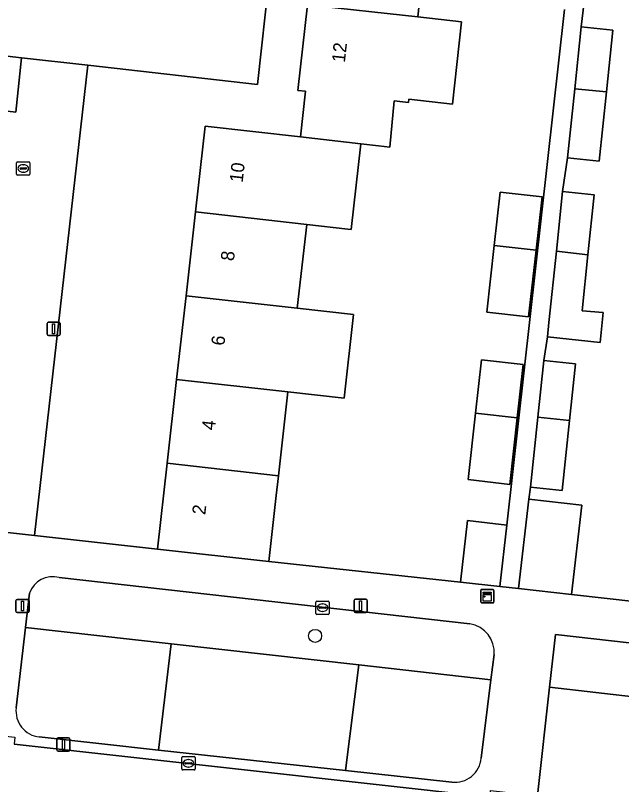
# Model space of a CAD drawing. Extents: x 162082 to 163401, y 388089 to 388636.
# Drawn here: x 162808.3 to 162853.9, y 388342.8 to 388400.6 of the extents above; entities that cross this region are included whole.
import ezdxf

# ---------------------------------------------------------------- set-up
doc = ezdxf.new("R2010")
doc.units = 0
for name, color, linetype in [('IMGEO_Boom', 7, 'Continuous'), ('IMGEO_Erf', 7, 'Continuous'), ('IMGEO_Groenvoorziening', 7, 'Continuous'), ('IMGEO_Kast', 7, 'Continuous'), ('IMGEO_Kolk', 7, 'Continuous'), ('IMGEO_Lichtmast', 7, 'Continuous'), ('IMGEO_Muur', 7, 'Continuous'), ('IMGEO_Pand', 7, 'Continuous'), ('IMGEO_Pand_nummerreeks', 7, 'Continuous'), ('IMGEO_Rijbaan_lokaal_open', 7, 'Continuous'), ('IMGEO_Voetpad_open', 7, 'Continuous')]:
    doc.layers.add(name, color=color, linetype=linetype)

msp = doc.modelspace()

# ---------------------------------------------------------------- linework, layer by layer
at = {"layer": 'IMGEO_Boom'}
msp.add_circle((162830.846, 388353.957), 0.489, dxfattribs=at)
at = {"layer": 'IMGEO_Erf'}
for points in [[(162828.263, 388411.324), (162826.501, 388395.375), (162813.768, 388396.836), (162809.756, 388361.499), (162818.999, 388360.48), (162819.725, 388366.924), (162820.434, 388373.219), (162821.142, 388379.514), (162821.851, 388385.81), (162822.577, 388392.254), (162829.744, 388391.446), (162830.121, 388394.873), (162829.556, 388394.934), (162830.261, 388401.362)], [(162839.252, 388406.731), (162838.563, 388400.451), (162841.839, 388400.092), (162841.161, 388393.914), (162837.885, 388394.273), (162837.858, 388394.023), (162836.793, 388394.14), (162836.468, 388390.678), (162835.606, 388390.777), (162834.278, 388390.929), (162833.544, 388384.495), (162833.296, 388384.523), (162830.212, 388384.87), (162829.503, 388378.573), (162833.727, 388378.098), (162833.018, 388371.802), (162828.794, 388372.278), (162828.085, 388365.983), (162827.919, 388364.507), (162827.359, 388359.538), (162841.773, 388357.992), (162842.301, 388362.619), (162845.249, 388362.283), (162849.588, 388401.01)], [(162851.212, 388402.855), (162850.847, 388399.718), (162853.223, 388399.471), (162852.741, 388394.838), (162852.199, 388389.625), (162849.823, 388389.872), (162849.446, 388387.344), (162851.821, 388387.097), (162851.353, 388382.593), (162850.915, 388378.373), (162852.497, 388378.251), (162852.263, 388376.001), (162848.309, 388376.412), (162848.03, 388374.637), (162850.406, 388374.39), (162849.964, 388370.132), (162849.416, 388364.869), (162847.041, 388365.115), (162846.906, 388364.237), (162850.882, 388363.784), (162850.116, 388357.074), (162857.481, 388356.243)]]:
    msp.add_lwpolyline(points, dxfattribs=at)
for points in [[(162808.779, 388397.395), (162803.622, 388397.973), (162798.904, 388398.502), (162773.511, 388401.349), (162773.156, 388398.399), (162779.582, 388397.69), (162785.861, 388396.996), (162792.14, 388396.303), (162798.572, 388395.593), (162798.438, 388394.415), (162803.171, 388393.892), (162804.333, 388393.764), (162808.347, 388393.304)], [(162847.9, 388386.941), (162847.453, 388382.932), (162846.895, 388377.932), (162843.755, 388378.283), (162844.313, 388383.285), (162844.76, 388387.292)], [(162846.482, 388374.349), (162846.035, 388370.337), (162845.477, 388365.34), (162842.337, 388365.691), (162842.895, 388370.691), (162843.342, 388374.7)]]:
    msp.add_lwpolyline(points, close=True, dxfattribs=at)
at = {"layer": 'IMGEO_Groenvoorziening'}
for points in [[(162842.484, 388354.854), (162811.597, 388358.335)], [(162809.382, 388357.152), (162809.081, 388354.593), (162820.012, 388353.361), (162834.123, 388351.771), (162844.061, 388350.651), (162844.3, 388352.554)], [(162810.112, 388346.36), (162819.075, 388345.381), (162820.012, 388353.361), (162809.081, 388354.593), (162808.372, 388348.554)], [(162870.826, 388351.576), (162848.92, 388354.071), (162848.474, 388350.096), (162855.429, 388349.304), (162866.522, 388348.04), (162872.484, 388347.361), (162872.693, 388349.366), (162872.625, 388350.125)], [(162843.322, 388344.774), (162844.061, 388350.651), (162834.123, 388351.771), (162833.127, 388343.846), (162841.113, 388342.973)]]:
    msp.add_lwpolyline(points, dxfattribs=at)
for points in [[(162833.127, 388343.846), (162834.123, 388351.771), (162820.012, 388353.361), (162819.075, 388345.381)], [(162847.586, 388342.184), (162854.543, 388341.411), (162855.429, 388349.304), (162848.474, 388350.096)]]:
    msp.add_lwpolyline(points, close=True, dxfattribs=at)
for centre, radius, start, end in [((162811.095, 388356.61), 1.797, 73.77064, 162.44144), ((162842.151, 388352.724), 2.156, 355.46971, 81.11708), ((162810.316, 388348.309), 1.959, 172.81203, 264.02187), ((162841.365, 388344.919), 1.962, 262.61305, 355.76774)]:
    msp.add_arc(centre, radius, start, end, dxfattribs=at)
at = {"layer": 'IMGEO_Kast'}
for p, q in [((162843.288, 388356.517), (162843.288, 388357.358)), ((162843.288, 388357.358), (162843.288, 388356.517)), ((162843.363, 388357.442), (162844.204, 388357.442)), ((162844.204, 388357.442), (162843.363, 388357.442)), ((162844.288, 388357.367), (162844.288, 388356.526)), ((162844.288, 388356.526), (162844.288, 388357.367)), ((162844.213, 388356.442), (162843.372, 388356.442)), ((162843.372, 388356.442), (162844.213, 388356.442))]:
    msp.add_line(p, q, dxfattribs=at)
for points in [[(162843.483, 388357.232), (162844.083, 388357.232), (162844.083, 388357.147), (162843.483, 388357.147), (162843.483, 388357.232)], [(162843.483, 388357.057), (162844.083, 388357.057), (162844.083, 388356.568), (162843.483, 388356.568), (162843.483, 388357.057)]]:
    msp.add_lwpolyline(points, dxfattribs=at)
msp.add_circle((162843.567, 388356.906), 0.0377, dxfattribs=at)
for centre, start, end in [((162843.366, 388357.364), 92.4484, 184.28452), ((162843.366, 388357.364), 92.4484, 184.28452), ((162844.21, 388357.364), 2.4484, 94.28452), ((162844.21, 388357.364), 2.4484, 94.28452), ((162843.366, 388356.52), 182.4484, 274.28452), ((162843.366, 388356.52), 182.4484, 274.28452), ((162844.21, 388356.52), 272.4484, 4.28452), ((162844.21, 388356.52), 272.4484, 4.28452)]:
    msp.add_arc(centre, 0.0779, start, end, dxfattribs=at)
at = {"layer": 'IMGEO_Kolk'}
for p, q in [((162808.401, 388388.646), (162808.401, 388389.498)), ((162808.476, 388389.572), (162809.328, 388389.572)), ((162809.402, 388389.498), (162809.402, 388388.646)), ((162808.66, 388389.066), (162808.66, 388389.078)), ((162809.098, 388389.029), (162808.7, 388389.029)), ((162808.703, 388389.115), (162809.101, 388389.115)), ((162808.889, 388389.352), (162808.914, 388389.352)), ((162809.144, 388389.078), (162809.144, 388389.066)), ((162809.328, 388388.572), (162808.476, 388388.572)), ((162808.912, 388388.792), (162808.887, 388388.792)), ((162830.973, 388356.572), (162831.825, 388356.572)), ((162830.898, 388355.646), (162830.898, 388356.498)), ((162831.157, 388356.066), (162831.157, 388356.078)), ((162831.595, 388356.029), (162831.197, 388356.029)), ((162831.2, 388356.115), (162831.598, 388356.115)), ((162831.386, 388356.352), (162831.411, 388356.352)), ((162831.641, 388356.078), (162831.641, 388356.066)), ((162831.899, 388356.498), (162831.899, 388355.646)), ((162831.825, 388355.572), (162830.973, 388355.572)), ((162831.409, 388355.792), (162831.384, 388355.792)), ((162820.822, 388343.955), (162820.822, 388344.807)), ((162820.897, 388344.881), (162821.749, 388344.881)), ((162821.124, 388344.424), (162821.522, 388344.424)), ((162821.31, 388344.661), (162821.335, 388344.661)), ((162821.823, 388344.807), (162821.823, 388343.955)), ((162821.749, 388343.881), (162820.897, 388343.881)), ((162821.081, 388344.375), (162821.081, 388344.387)), ((162821.519, 388344.338), (162821.121, 388344.338)), ((162821.333, 388344.101), (162821.308, 388344.101)), ((162821.565, 388344.387), (162821.565, 388344.375))]:
    msp.add_line(p, q, dxfattribs=at)
for points in [[(162808.401, 388388.646), (162808.401, 388389.498)], [(162808.476, 388389.572), (162809.328, 388389.572)], [(162809.402, 388389.498), (162809.402, 388388.646)], [(162809.328, 388388.572), (162808.476, 388388.572)], [(162830.973, 388356.572), (162831.825, 388356.572)], [(162830.898, 388355.646), (162830.898, 388356.498)], [(162831.899, 388356.498), (162831.899, 388355.646)], [(162831.825, 388355.572), (162830.973, 388355.572)], [(162820.822, 388343.955), (162820.822, 388344.807)], [(162820.897, 388344.881), (162821.749, 388344.881)], [(162821.823, 388344.807), (162821.823, 388343.955)], [(162821.749, 388343.881), (162820.897, 388343.881)]]:
    msp.add_lwpolyline(points, dxfattribs=at)
for centre, radius, start, end in [((162808.478, 388389.496), 0.0765, 91.55205, 178.44795), ((162808.478, 388389.496), 0.0765, 91.55205, 178.44795), ((162809.326, 388389.496), 0.0765, 1.55205, 88.44795), ((162809.326, 388389.496), 0.0765, 1.55205, 88.44795), ((162808.7, 388389.075), 0.0403, 85.87752, 175.75265), ((162808.697, 388389.065), 0.0366, 178.93798, 274.71019), ((162809.101, 388389.072), 0.043, 264.86636, 352.45326), ((162809.105, 388389.077), 0.0386, 1.73085, 96.63898), ((162808.478, 388388.648), 0.0765, 181.55205, 268.44795), ((162808.478, 388388.648), 0.0765, 181.55205, 268.44795), ((162809.326, 388388.648), 0.0765, 271.55205, 358.44795), ((162809.326, 388388.648), 0.0765, 271.55205, 358.44795), ((162830.975, 388356.496), 0.0765, 91.55205, 178.44795), ((162830.975, 388356.496), 0.0765, 91.55205, 178.44795), ((162831.823, 388356.496), 0.0765, 1.55205, 88.44795), ((162831.823, 388356.496), 0.0765, 1.55205, 88.44795), ((162831.197, 388356.075), 0.0403, 85.87752, 175.75265), ((162831.194, 388356.065), 0.0366, 178.93798, 274.71019), ((162831.598, 388356.072), 0.043, 264.86636, 352.45326), ((162831.602, 388356.077), 0.0386, 1.73085, 96.63898), ((162830.975, 388355.648), 0.0765, 181.55205, 268.44795), ((162830.975, 388355.648), 0.0765, 181.55205, 268.44795), ((162831.823, 388355.648), 0.0765, 271.55205, 358.44795), ((162831.823, 388355.648), 0.0765, 271.55205, 358.44795), ((162820.899, 388344.805), 0.0765, 91.55205, 178.44795), ((162820.899, 388344.805), 0.0765, 91.55205, 178.44795), ((162821.121, 388344.384), 0.0403, 85.87752, 175.75265), ((162821.526, 388344.386), 0.0386, 1.73085, 96.63898), ((162821.747, 388344.805), 0.0765, 1.55205, 88.44795), ((162821.747, 388344.805), 0.0765, 1.55205, 88.44795), ((162820.899, 388343.957), 0.0765, 181.55205, 268.44795), ((162820.899, 388343.957), 0.0765, 181.55205, 268.44795), ((162821.118, 388344.374), 0.0366, 178.93798, 274.71019), ((162821.522, 388344.381), 0.043, 264.86636, 352.45326), ((162821.747, 388343.957), 0.0765, 271.55205, 358.44795), ((162821.747, 388343.957), 0.0765, 271.55205, 358.44795)]:
    msp.add_arc(centre, radius, start, end, dxfattribs=at)
for centre, major_axis, ratio, start_param, end_param in [((162808.888, 388389.072), (-0.387, 0.002), 0.722429, 4.712389, 7.853982), ((162808.913, 388389.072), (-0.39, 0.002), 0.717154, 1.570796, 4.712389), ((162831.385, 388356.072), (-0.387, 0.002), 0.722429, 4.712389, 7.853982), ((162831.41, 388356.072), (-0.39, 0.002), 0.717154, 1.570796, 4.712389), ((162821.309, 388344.381), (-0.387, 0.002), 0.722429, 4.712389, 7.853982), ((162821.334, 388344.381), (-0.39, 0.002), 0.717154, 1.570796, 4.712389)]:
    msp.add_ellipse(centre, major_axis=major_axis, ratio=ratio, start_param=start_param, end_param=end_param, dxfattribs=at)
at = {"layer": 'IMGEO_Lichtmast'}
for p, q in [((162810.694, 388376.613), (162810.694, 388377.413)), ((162810.694, 388377.413), (162810.694, 388376.613)), ((162810.794, 388377.513), (162811.584, 388377.513)), ((162811.584, 388377.513), (162810.794, 388377.513)), ((162811.684, 388377.413), (162811.684, 388376.613)), ((162811.684, 388376.613), (162811.684, 388377.413)), ((162811.584, 388376.513), (162810.794, 388376.513)), ((162810.794, 388376.513), (162811.584, 388376.513)), ((162808.351, 388355.8), (162808.351, 388356.6)), ((162808.351, 388356.6), (162808.351, 388355.8)), ((162808.451, 388356.7), (162809.241, 388356.7)), ((162809.241, 388356.7), (162808.451, 388356.7)), ((162809.341, 388356.6), (162809.341, 388355.8)), ((162809.341, 388355.8), (162809.341, 388356.6)), ((162833.771, 388355.808), (162833.771, 388356.608)), ((162833.771, 388356.608), (162833.771, 388355.808)), ((162833.871, 388356.708), (162834.661, 388356.708)), ((162834.661, 388356.708), (162833.871, 388356.708)), ((162834.761, 388356.608), (162834.761, 388355.808)), ((162834.761, 388355.808), (162834.761, 388356.608)), ((162809.241, 388355.7), (162808.451, 388355.7)), ((162808.451, 388355.7), (162809.241, 388355.7)), ((162834.661, 388355.708), (162833.871, 388355.708)), ((162833.871, 388355.708), (162834.661, 388355.708)), ((162811.427, 388345.399), (162811.427, 388346.199)), ((162811.427, 388346.199), (162811.427, 388345.399)), ((162811.527, 388346.299), (162812.317, 388346.299)), ((162812.317, 388346.299), (162811.527, 388346.299)), ((162812.417, 388346.199), (162812.417, 388345.399)), ((162812.417, 388345.399), (162812.417, 388346.199)), ((162812.317, 388345.299), (162811.527, 388345.299)), ((162811.527, 388345.299), (162812.317, 388345.299))]:
    msp.add_line(p, q, dxfattribs=at)
for points in [[(162811.114, 388377.388), (162811.264, 388377.388), (162811.264, 388376.638), (162811.114, 388376.638), (162811.114, 388377.388)], [(162808.771, 388356.575), (162808.921, 388356.575), (162808.921, 388355.825), (162808.771, 388355.825), (162808.771, 388356.575)], [(162834.191, 388356.583), (162834.341, 388356.583), (162834.341, 388355.833), (162834.191, 388355.833), (162834.191, 388356.583)], [(162811.847, 388346.174), (162811.997, 388346.174), (162811.997, 388345.424), (162811.847, 388345.424), (162811.847, 388346.174)]]:
    msp.add_lwpolyline(points, dxfattribs=at)
for centre, start, end in [((162810.794, 388377.413), 90, 180), ((162810.794, 388377.413), 90, 180), ((162811.584, 388377.413), 0, 90), ((162811.584, 388377.413), 360, 90), ((162810.794, 388376.613), 180, 270), ((162810.794, 388376.613), 180, 270), ((162811.584, 388376.613), 270, 0), ((162811.584, 388376.613), 270, 0), ((162808.451, 388356.6), 90, 180), ((162808.451, 388356.6), 90, 180), ((162809.241, 388356.6), 0, 90), ((162809.241, 388356.6), 360, 90), ((162833.871, 388356.608), 90, 180), ((162833.871, 388356.608), 90, 180), ((162834.661, 388356.608), 0, 90), ((162834.661, 388356.608), 360, 90), ((162808.451, 388355.8), 180, 270), ((162808.451, 388355.8), 180, 270), ((162809.241, 388355.8), 270, 0), ((162809.241, 388355.8), 270, 0), ((162833.871, 388355.808), 180, 270), ((162833.871, 388355.808), 180, 270), ((162834.661, 388355.808), 270, 0), ((162834.661, 388355.808), 270, 0), ((162811.527, 388346.199), 90, 180), ((162811.527, 388346.199), 90, 180), ((162812.317, 388346.199), 0, 90), ((162812.317, 388346.199), 360, 90), ((162811.527, 388345.399), 180, 270), ((162811.527, 388345.399), 180, 270), ((162812.317, 388345.399), 270, 0), ((162812.317, 388345.399), 270, 0)]:
    msp.add_arc(centre, 0.1, start, end, dxfattribs=at)
at = {"layer": 'IMGEO_Muur'}
msp.add_lwpolyline([(162850.116, 388357.074), (162857.481, 388356.243)], dxfattribs=at)
at = {"layer": 'IMGEO_Pand'}
for points in [[(162830.95, 388407.642), (162830.261, 388401.362), (162838.563, 388400.451), (162839.252, 388406.731)], [(162838.563, 388400.451), (162830.261, 388401.362), (162829.556, 388394.934), (162830.121, 388394.873), (162829.744, 388391.446), (162834.278, 388390.929), (162835.606, 388390.777), (162836.468, 388390.678), (162836.793, 388394.14), (162837.858, 388394.023), (162837.885, 388394.273), (162841.161, 388393.914), (162841.839, 388400.092)], [(162850.362, 388395.056), (162852.741, 388394.838), (162853.223, 388399.471), (162850.847, 388399.718)], [(162850.362, 388395.056), (162849.823, 388389.872), (162852.199, 388389.625), (162852.741, 388394.838)], [(162834.278, 388390.929), (162829.744, 388391.446), (162822.577, 388392.254), (162821.851, 388385.81), (162830.212, 388384.87), (162833.296, 388384.523), (162833.544, 388384.495)], [(162844.313, 388383.285), (162847.453, 388382.932), (162847.9, 388386.941), (162844.76, 388387.292)], [(162848.978, 388382.847), (162851.353, 388382.593), (162851.821, 388387.097), (162849.446, 388387.344)], [(162821.851, 388385.81), (162821.142, 388379.514), (162829.503, 388378.573), (162830.212, 388384.87)], [(162844.313, 388383.285), (162843.755, 388378.283), (162846.895, 388377.932), (162847.453, 388382.932)], [(162851.353, 388382.593), (162848.978, 388382.847), (162848.422, 388377.497), (162848.309, 388376.412), (162852.263, 388376.001), (162852.497, 388378.251), (162850.915, 388378.373)], [(162833.727, 388378.098), (162829.503, 388378.573), (162821.142, 388379.514), (162820.434, 388373.219), (162828.794, 388372.278), (162833.018, 388371.802)], [(162846.035, 388370.337), (162846.482, 388374.349), (162843.342, 388374.7), (162842.895, 388370.691)], [(162849.964, 388370.132), (162850.406, 388374.39), (162848.03, 388374.637), (162847.589, 388370.396)], [(162819.725, 388366.924), (162828.085, 388365.983), (162828.794, 388372.278), (162820.434, 388373.219)], [(162846.035, 388370.337), (162842.895, 388370.691), (162842.337, 388365.691), (162845.477, 388365.34)], [(162849.964, 388370.132), (162847.589, 388370.396), (162847.041, 388365.115), (162849.416, 388364.869)], [(162819.725, 388366.924), (162818.999, 388360.48), (162827.359, 388359.538), (162827.919, 388364.507), (162828.085, 388365.983)], [(162850.116, 388357.074), (162850.882, 388363.784), (162846.906, 388364.237), (162846.141, 388357.526)], [(162841.773, 388357.992), (162844.721, 388357.655), (162845.249, 388362.283), (162842.301, 388362.619)]]:
    msp.add_lwpolyline(points, close=True, dxfattribs=at)
at = {"layer": 'IMGEO_Rijbaan_lokaal_open'}
for points in [[(162828.263, 388411.324), (162823.389, 388411.818), (162821.398, 388412.02), (162775.234, 388417.249), (162773.715, 388417.421), (162773.687, 388416.866), (162773.101, 388411.727), (162772.564, 388407.015), (162772.4, 388405.427), (162772.078, 388401.51), (162773.511, 388401.349), (162798.904, 388398.502), (162803.622, 388397.973), (162808.779, 388397.395), (162813.768, 388396.836), (162826.501, 388395.375)], [(162813.768, 388396.836), (162808.779, 388397.395), (162808.347, 388393.304), (162804.333, 388393.764), (162804.001, 388390.761), (162803.67, 388387.759), (162803.338, 388384.756), (162803.006, 388381.753), (162802.675, 388378.751), (162802.343, 388375.748), (162802.163, 388374.229), (162801.839, 388371.247), (162801.509, 388368.211), (162801.179, 388365.175), (162800.885, 388362.477), (162809.756, 388361.499)]]:
    msp.add_lwpolyline(points, close=True, dxfattribs=at)
msp.add_lwpolyline([(162880.788, 388337.712), (162871.19, 388338.785), (162847.751, 388341.405), (162843.975, 388341.827), (162808.22, 388345.824)], dxfattribs=at)
at = {"layer": 'IMGEO_Voetpad_open'}
for points in [[(162849.588, 388401.01), (162845.249, 388362.283), (162844.721, 388357.655), (162846.141, 388357.526), (162846.906, 388364.237), (162847.041, 388365.115), (162847.589, 388370.396), (162848.03, 388374.637), (162848.309, 388376.412), (162848.422, 388377.497), (162848.978, 388382.847), (162849.446, 388387.344), (162849.823, 388389.872), (162850.362, 388395.056), (162850.847, 388399.718), (162851.212, 388402.855)], [(162818.999, 388360.48), (162809.756, 388361.499), (162800.885, 388362.477), (162800.848, 388362.138), (162800.518, 388359.102), (162800.188, 388356.066), (162804.094, 388355.604), (162803.599, 388351.461), (162802.982, 388346.924), (162808.274, 388346.335), (162808.22, 388345.824), (162843.975, 388341.827), (162844.031, 388342.335), (162847.807, 388341.912), (162847.751, 388341.405), (162871.19, 388338.785), (162871.243, 388339.277), (162871.635, 388339.233), (162871.88, 388341.578)], [(162872.625, 388350.125), (162872.693, 388349.366), (162873.15, 388354.422), (162866.217, 388355.283), (162857.481, 388356.243), (162850.116, 388357.074), (162846.141, 388357.526), (162844.721, 388357.655), (162841.773, 388357.992), (162827.359, 388359.538), (162818.999, 388360.48)], [(162811.597, 388358.335), (162842.484, 388354.854)], [(162808.372, 388348.554), (162809.081, 388354.593), (162809.382, 388357.152)], [(162869.594, 388339.739), (162865.701, 388340.172), (162854.543, 388341.411), (162847.586, 388342.184), (162848.474, 388350.096), (162848.92, 388354.071), (162870.826, 388351.576)], [(162844.3, 388352.554), (162844.061, 388350.651), (162843.322, 388344.774)], [(162841.113, 388342.973), (162833.127, 388343.846), (162819.075, 388345.381), (162810.112, 388346.36)]]:
    msp.add_lwpolyline(points, dxfattribs=at)
for centre, radius, start, end in [((162811.095, 388356.61), 1.797, 73.77064, 162.44144), ((162842.151, 388352.724), 2.156, 355.46971, 81.11708), ((162810.316, 388348.309), 1.959, 172.81203, 264.02187), ((162841.365, 388344.919), 1.962, 262.61305, 355.76774)]:
    msp.add_arc(centre, radius, start, end, dxfattribs=at)

# ---------------------------------------------------------------- texts
at = {"layer": 'IMGEO_Pand_nummerreeks'}
for s, rotation, p in [('12', 83.73778, (162833.082, 388396.998)), ('10', 83.57735, (162825.397, 388387.982)), ('8', 83.57511, (162824.732, 388382.084)), ('6', 83.57735, (162824.017, 388375.727)), ('4', 83.57511, (162823.301, 388369.372)), ('2', 83.57511, (162822.586, 388363.015))]:
    msp.add_text(s, height=1, rotation=rotation, dxfattribs=at).set_placement(p)

doc.saveas('drawing.dxf')
